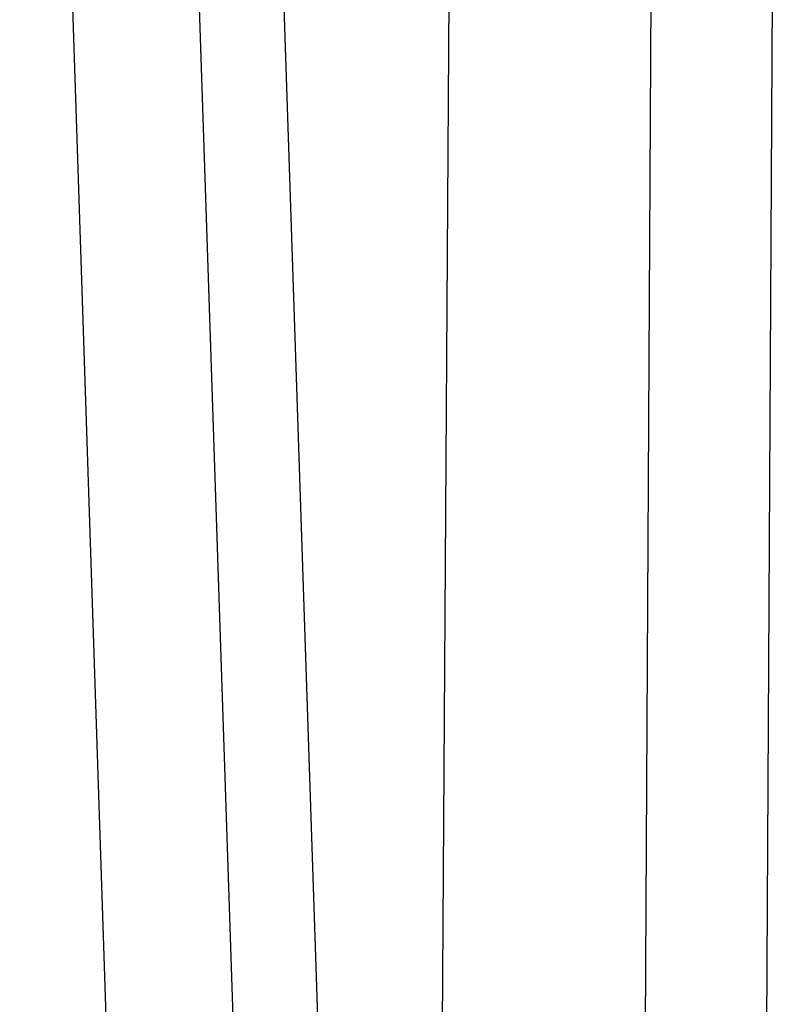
# Model space of a CAD drawing. Header units: millimetres. Extents: x 0 to 297, y 0 to 210.
# Tile 281 of 446: x 140.429 to 140.583, y 161.387 to 161.587. Entities that reach past the tile are written whole.
import ezdxf

# ---------------------------------------------------------------- set-up
doc = ezdxf.new("R2010")
doc.units = ezdxf.units.MM
doc.header["$LTSCALE"] = 16.335
doc.layers.add('INTFCLR_144815', color=7, linetype='CONTINUOUS')

msp = doc.modelspace()

# ---------------------------------------------------------------- linework, layer by layer
at = {"layer": 'INTFCLR_144815', "color": 9, "linetype": 'Continuous'}
for p, q in [((140.4523318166, 161.2130558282), (140.4291566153, 161.915214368)), ((140.4780545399, 161.2142053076), (140.4547393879, 161.915214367)), ((140.4717765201, 161.9152143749), (140.4952401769, 161.2133321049)), ((140.4717876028, 161.9152143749), (140.4952198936, 161.2142744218)), ((140.5137368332, 161.2133321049), (140.5182469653, 161.9152143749)), ((140.5137429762, 161.2142744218), (140.5182470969, 161.9152143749)), ((140.5588750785, 161.9152143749), (140.5549124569, 161.2142743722)), ((140.5832517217, 161.9152143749), (140.5796158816, 161.2145099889))]:
    msp.add_line(p, q, dxfattribs=at)

doc.saveas('drawing.dxf')
